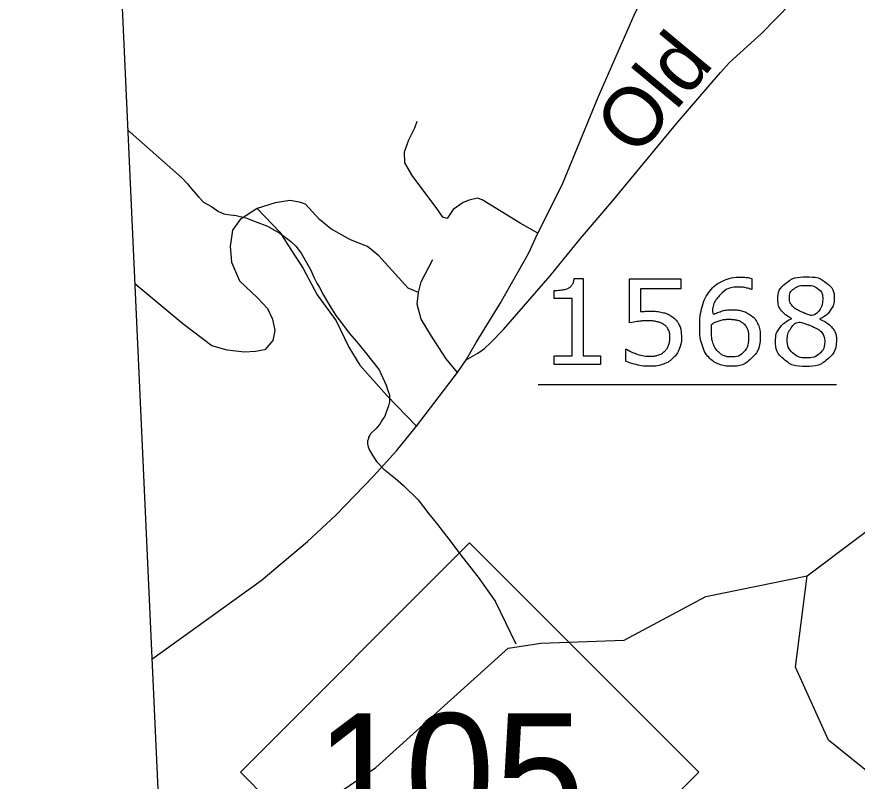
# Model space of a CAD drawing. Extents: x 1190067 to 1192950, y 891516 to 893460.
# Drawn here: x 1190843.07 to 1190885.79, y 893093.42 to 893132.27 of the extents above; entities that cross this region are included whole.
import ezdxf

# ---------------------------------------------------------------- set-up
doc = ezdxf.new("R2010")
doc.units = 0
doc.layers.add('Default', color=7, linetype='Continuous')
doc.layers.add('Prop DSN Text', color=7, linetype='Continuous')

msp = doc.modelspace()

# ---------------------------------------------------------------- linework, layer by layer
at = {"layer": 'Default'}
for p, q in [((1190869.578, 893113.584), (1190884.74, 893113.584)), ((1190854.434, 893093.884), (1190866.089, 893105.539)), ((1190866.089, 893105.539), (1190877.744, 893093.884)), ((1190866.089, 893082.229), (1190854.434, 893093.884)), ((1190877.744, 893093.884), (1190866.089, 893082.229))]:
    msp.add_line(p, q, dxfattribs=at)
for points in [[(1190865.913, 893114.835), (1190866.415, 893115.716), (1190867.642, 893117.697), (1190869.091, 893120.236), (1190869.552, 893121.269), (1190870.792, 893123.724), (1190872.619, 893128.188), (1190874.459, 893132.345), (1190876.006, 893135.554), (1190877.038, 893137.479), (1190877.58, 893138.354)], [(1190865.913, 893114.835), (1190866.509, 893115.179), (1190866.853, 893115.409), (1190867.174, 893115.707), (1190867.815, 893116.372), (1190870.187, 893119.101), (1190871.723, 893121.005), (1190873.327, 893122.862), (1190876.639, 893126.876), (1190878.839, 893129.444), (1190879.297, 893129.949), (1190880.925, 893131.417), (1190883.193, 893133.756), (1190883.629, 893134.398), (1190883.766, 893134.834), (1190883.778, 893135.132)], [(1190883.243, 893103.848), (1190888.299, 893107.653), (1190890.556, 893110.078), (1190892.726, 893114.975), (1190892.849, 893119.626), (1190892.248, 893126.106), (1190892.307, 893128.037), (1190891.951, 893134.036)], [(1190869.552, 893121.269), (1190868.659, 893121.771), (1190866.735, 893122.971), (1190866.485, 893123.054), (1190866.066, 893122.943), (1190865.76, 893122.831), (1190865.258, 893122.468), (1190865.118, 893122.273), (1190864.951, 893122.022), (1190864.728, 893122.078), (1190864.393, 893122.58), (1190863.194, 893124.142), (1190862.804, 893124.84), (1190862.776, 893125.398), (1190862.999, 893126.012), (1190863.306, 893126.626), (1190863.418, 893126.96)], [(1190848.704, 893126.522), (1190851.438, 893124.1), (1190851.743, 893123.777), (1190851.946, 893123.524), (1190852.321, 893123.094), (1190852.559, 893122.842), (1190852.972, 893122.62), (1190853.315, 893122.365), (1190853.591, 893122.252), (1190853.801, 893122.211), (1190854.219, 893122.166), (1190854.707, 893122.046), (1190855.193, 893121.857), (1190855.816, 893121.63), (1190856.435, 893121.262), (1190856.984, 893120.86), (1190857.258, 893120.609), (1190857.529, 893120.25), (1190857.994, 893119.432), (1190858.193, 893119.006), (1190858.326, 893118.721), (1190858.46, 893118.508), (1190858.66, 893118.117), (1190858.927, 893117.654), (1190859.295, 893117.083), (1190859.634, 893116.652), (1190859.969, 893116.188), (1190860.344, 893115.757), (1190860.784, 893115.219), (1190861.493, 893114.324), (1190861.855, 893113.543), (1190861.921, 893113.33), (1190862.018, 893113.046), (1190862.011, 893112.836), (1190862.009, 893112.696), (1190861.968, 893112.488), (1190861.853, 893112.176), (1190861.776, 893111.968), (1190861.668, 893111.797), (1190861.521, 893111.555), (1190861.34, 893111.351), (1190861.051, 893111.078), (1190861.014, 893111.01), (1190860.942, 893110.906), (1190860.94, 893110.836), (1190860.9, 893110.697), (1190860.895, 893110.558), (1190860.927, 893110.416), (1190860.992, 893110.24), (1190861.161, 893109.955), (1190861.362, 893109.668), (1190861.735, 893109.273), (1190862.318, 893108.801), (1190862.729, 893108.439), (1190863.479, 893107.717), (1190864.017, 893107.001), (1190864.458, 893106.463), (1190865.033, 893105.711), (1190865.707, 893104.816), (1190866.52, 893103.779), (1190867.396, 893102.563), (1190868.446, 893100.397)], [(1190863.484, 893118.253), (1190862.957, 893118.482), (1190861.467, 893120.11), (1190860.905, 893120.592), (1190860.034, 893120.936), (1190859.026, 893121.486), (1190858.453, 893121.968), (1190857.743, 893122.748), (1190857.445, 893122.839), (1190856.941, 893122.931), (1190856.207, 893122.816), (1190855.29, 893122.518)], [(1190855.29, 893122.518), (1190854.419, 893121.968), (1190854.03, 893121.417), (1190853.915, 893120.592), (1190853.984, 893119.789), (1190854.397, 893118.849), (1190855.313, 893117.977), (1190855.818, 893117.45), (1190856.07, 893116.899), (1190856.184, 893116.326), (1190856.093, 893115.821), (1190855.68, 893115.34), (1190855.199, 893115.248), (1190854.649, 893115.225), (1190853.755, 893115.317), (1190852.976, 893115.546), (1190851.509, 893116.67), (1190849.062, 893118.701)], [(1190855.29, 893122.518), (1190856.436, 893121.326), (1190856.849, 893120.684), (1190857.628, 893119.468), (1190858.339, 893118.138), (1190859.301, 893116.808), (1190859.943, 893115.477), (1190860.504, 893114.56), (1190861.879, 893113.023), (1190863.392, 893111.464)], [(1190865.478, 893114.193), (1190864.905, 893114.881), (1190864.148, 893116.028), (1190863.621, 893116.899), (1190863.415, 893117.656), (1190863.484, 893118.253), (1190863.621, 893118.803), (1190864.217, 893119.927)], [(1190871.405, 893118.963), (1190871.858, 893118.963), (1190871.858, 893115.043), (1190872.745, 893115.043), (1190872.745, 893114.599)], [(1190874.218, 893116.708), (1190874.218, 893118.949), (1190876.835, 893118.949), (1190876.835, 893118.438), (1190874.779, 893118.438), (1190874.779, 893117.281)], [(1190880.445, 893118.963), (1190880.445, 893118.402), (1190880.415, 893118.402)], [(1190872.745, 893114.599), (1190870.391, 893114.599), (1190870.391, 893115.043), (1190871.297, 893115.043), (1190871.297, 893117.958), (1190870.391, 893117.958), (1190870.391, 893118.356)], [(1190882.452, 893116.922), (1190882.452, 893116.939)], [(1190883.897, 893116.916), (1190883.897, 893116.898)], [(1190874.029, 893114.761), (1190874.029, 893115.377), (1190874.07, 893115.377)], [(1190849.935, 893099.624), (1190855.499, 893103.626), (1190857.84, 893105.606), (1190859.29, 893106.938), (1190861.209, 893108.918), (1190862.365, 893110.212), (1190863.392, 893111.464), (1190865.478, 893114.193), (1190865.913, 893114.835)], [(1190869.714, 893100.441), (1190873.949, 893100.586), (1190878.098, 893102.802), (1190883.243, 893103.848)], [(1190895.072, 893071.995), (1190895.16, 893075.059), (1190894.6, 893076.104), (1190894.67, 893079.031), (1190895.44, 893080.279), (1190898.888, 893083.889), (1190899.483, 893089.391), (1190898.205, 893090.91), (1190892.99, 893092.508), (1190886.601, 893093.67), (1190884.328, 893095.497), (1190882.665, 893099.205), (1190883.243, 893103.848)], [(1190850.432, 893088.756), (1190855.365, 893090.042), (1190861.315, 893094.116), (1190868.051, 893100.187), (1190869.714, 893100.441)]]:
    msp.add_lwpolyline(points, dxfattribs=at)
for points in [[(1190870.391, 893118.356), (1190870.575, 893118.356), (1190870.785, 893118.387), (1190870.996, 893118.417), (1190871.104, 893118.476), (1190871.238, 893118.549), (1190871.316, 893118.661), (1190871.393, 893118.773), (1190871.405, 893118.963)], [(1190880.867, 893116.008), (1190880.867, 893115.345), (1190880.43, 893114.926), (1190879.994, 893114.507), (1190879.36, 893114.507), (1190879.039, 893114.507), (1190878.776, 893114.606), (1190878.513, 893114.705), (1190878.311, 893114.901), (1190878.06, 893115.144), (1190877.924, 893115.544), (1190877.788, 893115.945), (1190877.788, 893116.509), (1190877.788, 893117.087), (1190877.913, 893117.534), (1190878.037, 893117.981), (1190878.309, 893118.329), (1190878.566, 893118.66), (1190878.972, 893118.845), (1190879.378, 893119.031), (1190879.919, 893119.031), (1190880.091, 893119.031), (1190880.208, 893119.016), (1190880.325, 893119.001), (1190880.445, 893118.963)], [(1190882.452, 893116.939), (1190882.101, 893117.126), (1190881.932, 893117.348), (1190881.764, 893117.57), (1190881.764, 893117.903), (1190881.764, 893118.394), (1190882.167, 893118.721), (1190882.571, 893119.048), (1190883.193, 893119.048), (1190883.845, 893119.048), (1190884.234, 893118.736), (1190884.623, 893118.423), (1190884.623, 893117.941), (1190884.623, 893117.646), (1190884.438, 893117.361), (1190884.254, 893117.076), (1190883.897, 893116.916)], [(1190880.415, 893118.402), (1190880.334, 893118.447), (1190880.169, 893118.486), (1190880.004, 893118.526), (1190879.832, 893118.526), (1190879.204, 893118.526), (1190878.831, 893118.134), (1190878.457, 893117.741), (1190878.396, 893117.072), (1190878.641, 893117.221), (1190878.879, 893117.298), (1190879.117, 893117.376), (1190879.429, 893117.376), (1190879.706, 893117.376), (1190879.917, 893117.325), (1190880.129, 893117.274), (1190880.351, 893117.119), (1190880.607, 893116.941), (1190880.737, 893116.669), (1190880.867, 893116.397), (1190880.867, 893116.008)], [(1190884.047, 893117.935), (1190884.047, 893118.248), (1190883.806, 893118.433), (1190883.564, 893118.619), (1190883.19, 893118.619), (1190882.821, 893118.619), (1190882.586, 893118.443), (1190882.35, 893118.268), (1190882.35, 893117.97), (1190882.35, 893117.76), (1190882.468, 893117.607), (1190882.587, 893117.453), (1190882.827, 893117.333), (1190882.935, 893117.281), (1190883.138, 893117.196), (1190883.342, 893117.111), (1190883.535, 893117.056), (1190883.825, 893117.249), (1190883.936, 893117.456), (1190884.047, 893117.664), (1190884.047, 893117.935)], [(1190874.779, 893117.281), (1190874.904, 893117.293), (1190875.036, 893117.299), (1190875.167, 893117.305), (1190875.264, 893117.305), (1190875.618, 893117.305), (1190875.884, 893117.245), (1190876.15, 893117.185), (1190876.372, 893117.033), (1190876.606, 893116.872), (1190876.734, 893116.618), (1190876.863, 893116.363), (1190876.863, 893115.98)], [(1190874.07, 893115.377), (1190874.31, 893115.225), (1190874.631, 893115.118), (1190874.953, 893115.011), (1190875.262, 893115.011), (1190875.47, 893115.011), (1190875.664, 893115.069), (1190875.858, 893115.128), (1190876.01, 893115.274), (1190876.139, 893115.4), (1190876.204, 893115.576), (1190876.27, 893115.752), (1190876.27, 893115.983), (1190876.27, 893116.209), (1190876.193, 893116.364), (1190876.115, 893116.519), (1190875.978, 893116.613), (1190875.826, 893116.724), (1190875.609, 893116.769), (1190875.391, 893116.815), (1190875.123, 893116.815), (1190874.866, 893116.815), (1190874.628, 893116.779), (1190874.39, 893116.744), (1190874.218, 893116.708)], [(1190880.274, 893115.983), (1190880.274, 893116.254), (1190880.194, 893116.432), (1190880.114, 893116.61), (1190879.93, 893116.741), (1190879.796, 893116.835), (1190879.633, 893116.864), (1190879.469, 893116.893), (1190879.291, 893116.893), (1190879.043, 893116.893), (1190878.831, 893116.835), (1190878.618, 893116.776), (1190878.393, 893116.654), (1190878.387, 893116.59), (1190878.384, 893116.53), (1190878.381, 893116.47), (1190878.381, 893116.38), (1190878.381, 893115.919), (1190878.476, 893115.652), (1190878.571, 893115.385), (1190878.737, 893115.23), (1190878.871, 893115.102), (1190879.027, 893115.042), (1190879.183, 893114.982), (1190879.367, 893114.982), (1190879.79, 893114.982), (1190880.032, 893115.241), (1190880.274, 893115.499), (1190880.274, 893115.983)], [(1190884.74, 893115.811), (1190884.74, 893115.247), (1190884.3, 893114.874), (1190883.86, 893114.5), (1190883.193, 893114.5), (1190882.486, 893114.5), (1190882.066, 893114.865), (1190881.647, 893115.23), (1190881.647, 893115.8), (1190881.647, 893116.162), (1190881.858, 893116.456), (1190882.068, 893116.749), (1190882.452, 893116.922)], [(1190884.14, 893115.757), (1190884.14, 893116.025), (1190884.021, 893116.187), (1190883.903, 893116.349), (1190883.557, 893116.513), (1190883.42, 893116.577), (1190883.256, 893116.632), (1190883.092, 893116.688), (1190882.82, 893116.787), (1190882.558, 893116.644), (1190882.399, 893116.399), (1190882.24, 893116.154), (1190882.24, 893115.844), (1190882.24, 893115.45), (1190882.512, 893115.193), (1190882.784, 893114.936), (1190883.202, 893114.936), (1190883.628, 893114.936), (1190883.884, 893115.155), (1190884.14, 893115.374), (1190884.14, 893115.757)], [(1190883.897, 893116.898), (1190884.307, 893116.723), (1190884.523, 893116.466), (1190884.74, 893116.209), (1190884.74, 893115.811)], [(1190876.863, 893115.98), (1190876.863, 893115.676), (1190876.752, 893115.398), (1190876.641, 893115.121), (1190876.448, 893114.931), (1190876.238, 893114.726), (1190875.947, 893114.616), (1190875.657, 893114.507), (1190875.274, 893114.507), (1190874.917, 893114.507), (1190874.587, 893114.581), (1190874.257, 893114.656), (1190874.029, 893114.761)]]:
    msp.add_open_spline(points, degree=3, dxfattribs=at)
at = {"layer": 'Prop DSN Text'}
msp.add_lwpolyline([(1191159.03, 893366.781), (1190838.384, 893352.111), (1190851.291, 893069.992), (1191171.937, 893084.661)], dxfattribs=at)
msp.add_lwpolyline([(1191159.03, 893366.781), (1190838.384, 893352.111), (1190851.291, 893069.992), (1191171.937, 893084.661)], dxfattribs=at)
msp.add_lwpolyline([(1191159.03, 893366.781), (1190838.384, 893352.111), (1190851.291, 893069.992), (1191171.937, 893084.661)], dxfattribs=at)

# ---------------------------------------------------------------- texts
at = {"layer": 'Default'}
msp.add_text('Old', height=3, rotation=50.2789, dxfattribs=at).set_placement((1190874.57, 893125.056))
msp.add_text('105', height=6.125, dxfattribs=at).set_placement((1190858.254, 893090.744))

doc.saveas('drawing.dxf')
